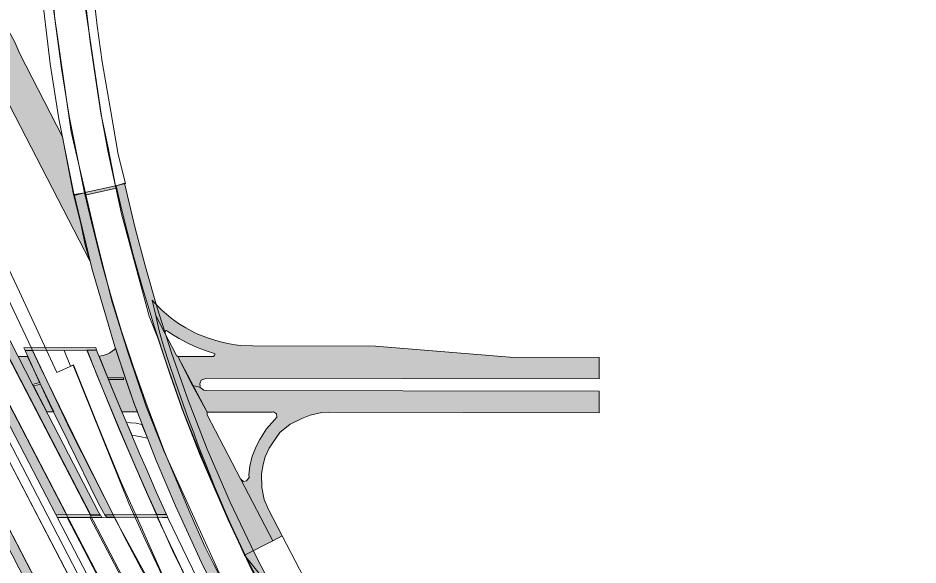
# Model space of a CAD drawing. Extents: x 2363427 to 2368559, y 6957299 to 6980140.
# Drawn here: x 2365657.3 to 2365702.55, y 6979702.2 to 6979729.73 of the extents above; entities that cross this region are included whole.
import ezdxf

# ---------------------------------------------------------------- set-up
doc = ezdxf.new("R2010")
doc.units = 0
doc.header["$LTSCALE"] = 5.6
for name, color, linetype, lineweight in [('10', 7, 'Continuous', 13), ('11', 7, 'Continuous', 13), ('12', 7, 'Continuous', 13), ('13', 7, 'Continuous', 13), ('14', 7, 'Continuous', 13), ('9', 7, 'Continuous', 13)]:
    doc.layers.add(name, color=color, linetype=linetype, lineweight=lineweight)

msp = doc.modelspace()

# ---------------------------------------------------------------- hatches: boundary and pattern name
at = {"layer": '12'}
for points in [[(2365660.671, 6979720.813), (2365662.252, 6979721.17), (2365662.225, 6979721.292), (2365660.655, 6979720.943)], [(2365678.976, 6979682.683), (2365679.391, 6979682.886), (2365669.186, 6979702.794), (2365667.967, 6979705.362), (2365666.809, 6979708.035), (2365665.859, 6979710.499), (2365665.021, 6979712.882), (2365664.296, 6979715.137), (2365663.706, 6979717.204), (2365663.195, 6979719.159), (2365662.659, 6979721.413), (2365662.229, 6979721.292), (2365662.481, 6979720.189), (2365663.097, 6979717.812), (2365663.571, 6979716.103), (2365664.167, 6979714.17), (2365664.795, 6979712.238), (2365665.617, 6979709.887), (2365666.969, 6979706.58), (2365668.002, 6979704.241), (2365668.779, 6979702.6)], [(2365665.503, 6979686.323), (2365663.564, 6979690.064), (2365661.493, 6979694.06), (2365657.351, 6979702.05), (2365655.28, 6979706.045), (2365653.783, 6979708.934), (2365652.502, 6979711.446), (2365651.048, 6979714.656), (2365649.801, 6979717.454), (2365648.474, 6979720.495), (2365648.794, 6979720.64), (2365652.259, 6979713.092), (2365653.465, 6979710.525), (2365665.894, 6979686.538)], [(2365676.99, 6979681.853), (2365666.607, 6979702.145), (2365665.222, 6979705.181), (2365664.249, 6979707.465), (2365663.131, 6979710.356), (2365662.169, 6979713.198), (2365661.036, 6979717.074), (2365660.128, 6979720.846), (2365660.647, 6979720.935), (2365661.012, 6979719.394), (2365661.572, 6979717.196), (2365662.034, 6979715.525), (2365662.5, 6979713.975), (2365663.107, 6979712.153), (2365663.812, 6979710.161), (2365664.663, 6979707.902), (2365665.936, 6979704.85), (2365666.696, 6979703.138), (2365667.146, 6979702.229), (2365677.484, 6979682.092)], [(2365654.586, 6979717.935), (2365654.113, 6979717.911), (2365660.967, 6979704.706), (2365661.436, 6979704.701), (2365661.343, 6979704.855), (2365658.066, 6979711.214), (2365656.118, 6979714.991)], [(2365659.196, 6979704.74), (2365656.002, 6979710.887), (2365653.619, 6979715.546), (2365652.381, 6979717.865), (2365652.896, 6979717.903), (2365659.75, 6979704.719)], [(2365657.599, 6979713.134), (2365657.665, 6979712.999), (2365661.253, 6979713.007), (2365661.211, 6979713.14)], [(2365657.665, 6979712.999), (2365658.273, 6979711.651), (2365658.901, 6979710.28), (2365659.841, 6979708.377), (2365661.334, 6979705.337), (2365661.704, 6979704.66), (2365662.12, 6979704.674), (2365660.071, 6979708.763), (2365658.394, 6979712.213), (2365658.025, 6979712.995)], [(2365664.278, 6979704.736), (2365663.835, 6979705.73), (2365663.233, 6979707.115), (2365662.625, 6979708.524), (2365661.965, 6979710.085), (2365661.27, 6979711.773), (2365660.775, 6979713.009), (2365661.253, 6979713.008), (2365661.681, 6979711.944), (2365662.102, 6979710.923), (2365662.734, 6979709.408), (2365663.416, 6979707.812), (2365663.777, 6979706.995), (2365664.251, 6979705.89), (2365664.766, 6979704.736)], [(2365661.52, 6979704.591), (2365659.293, 6979704.584), (2365659.196, 6979704.74), (2365661.454, 6979704.734)], [(2365664.766, 6979704.735), (2365661.723, 6979704.727), (2365661.747, 6979704.591), (2365664.83, 6979704.601)]]:
    msp.add_hatch(color=256, dxfattribs=at).paths.add_polyline_path(points)
at = {"layer": '9'}
for points in [[(2365660.917, 6979717.514), (2365652.069, 6979734.665), (2365650.867, 6979739.838), (2365650.372, 6979741.439), (2365653.456, 6979735.49), (2365654.389, 6979733.685), (2365655.993, 6979730.618), (2365657.144, 6979728.509), (2365657.392, 6979727.929), (2365659.542, 6979723.751), (2365660.071, 6979720.939), (2365660.473, 6979719.311), (2365660.684, 6979718.318)], [(2365686.528, 6979711.573), (2365666.785, 6979711.611), (2365666.505, 6979711.497), (2365666.461, 6979711.376), (2365666.438, 6979711.316), (2365666.458, 6979711.194), (2365666.438, 6979711.145), (2365666.074, 6979711.235), (2365665.346, 6979712.694), (2365667.11, 6979712.691), (2365667.189, 6979712.742), (2365667.205, 6979712.786), (2365667.19, 6979712.825), (2365667.085, 6979712.876), (2365667.028, 6979712.901), (2365666.919, 6979712.932), (2365666.674, 6979713.008), (2365666.31, 6979713.149), (2365665.836, 6979713.365), (2365665.399, 6979713.601), (2365665.03, 6979713.821), (2365664.817, 6979713.978), (2365664.751, 6979714.001), (2365664.713, 6979713.976), (2365664.676, 6979713.932), (2365664.684, 6979713.863), (2365664.224, 6979714.753), (2365664.047, 6979715.525), (2365664.19, 6979715.365), (2365664.532, 6979715.027), (2365664.998, 6979714.625), (2365665.372, 6979714.361), (2365665.74, 6979714.131), (2365666.265, 6979713.856), (2365666.822, 6979713.629), (2365667.421, 6979713.446), (2365667.849, 6979713.343), (2365668.22, 6979713.29), (2365668.481, 6979713.257), (2365669.101, 6979713.227), (2365675.281, 6979713.215), (2365682.03, 6979712.662), (2365686.53, 6979712.653)], [(2365670.113, 6979703.411), (2365668.682, 6979702.702), (2365668.132, 6979703.938), (2365667.651, 6979705.042), (2365667.444, 6979705.523), (2365667.335, 6979705.795), (2365667.184, 6979706.153), (2365666.944, 6979706.75), (2365666.724, 6979707.306), (2365666.509, 6979707.851), (2365666.329, 6979708.316), (2365666.134, 6979708.853), (2365665.846, 6979709.629), (2365665.506, 6979710.584), (2365665.216, 6979711.403), (2365664.869, 6979712.441), (2365664.667, 6979713.07), (2365664.509, 6979713.56), (2365664.404, 6979713.989), (2365664.224, 6979714.753), (2365664.684, 6979713.863), (2365665.208, 6979712.873), (2365665.279, 6979712.732), (2365665.319, 6979712.711), (2365665.346, 6979712.694), (2365666.821, 6979709.885), (2365666.806, 6979709.842), (2365666.806, 6979709.766), (2365668.486, 6979706.545)], [(2365662.52, 6979709.91), (2365663.311, 6979709.909), (2365663.161, 6979710.275), (2365662.847, 6979711.191), (2365662.21, 6979713.114), (2365662.147, 6979713.052), (2365662.029, 6979712.958), (2365661.922, 6979712.885), (2365661.793, 6979712.819), (2365661.691, 6979712.78), (2365661.577, 6979712.746), (2365661.482, 6979712.724), (2365661.379, 6979712.71), (2365661.817, 6979711.62), (2365662.57, 6979711.62), (2365662.587, 6979711.617), (2365662.6, 6979711.608), (2365662.609, 6979711.598), (2365662.613, 6979711.587), (2365662.615, 6979711.576), (2365662.615, 6979711.566), (2365662.609, 6979711.553), (2365662.607, 6979711.55), (2365662.598, 6979711.539), (2365661.853, 6979711.532)], [(2365658.038, 6979711.292), (2365657.308, 6979712.696), (2365657.779, 6979712.703), (2365658.4, 6979711.38)], [(2365658.753, 6979709.918), (2365658.08, 6979711.212), (2365658.439, 6979711.3), (2365659.098, 6979709.917)], [(2365686.524, 6979709.863), (2365672.92, 6979709.89), (2365672.578, 6979709.878), (2365671.998, 6979709.741), (2365671.57, 6979709.575), (2365670.988, 6979709.295), (2365670.465, 6979708.873), (2365670.062, 6979708.277), (2365669.925, 6979708.082), (2365669.73, 6979707.641), (2365669.63, 6979707.256), (2365669.542, 6979706.792), (2365669.556, 6979706.102), (2365669.685, 6979705.496), (2365669.904, 6979704.993), (2365669.919, 6979704.959), (2365670.586, 6979703.671), (2365670.113, 6979703.411), (2365668.486, 6979706.545), (2365668.64, 6979706.407), (2365668.787, 6979706.432), (2365668.917, 6979706.604), (2365668.91, 6979706.763), (2365668.927, 6979706.869), (2365668.96, 6979707.176), (2365669.076, 6979707.677), (2365669.287, 6979708.202), (2365669.455, 6979708.512), (2365669.797, 6979709.051), (2365670.198, 6979709.504), (2365670.322, 6979709.645), (2365670.292, 6979709.817), (2365670.142, 6979709.905), (2365670.097, 6979709.895), (2365667.352, 6979709.9), (2365666.89, 6979709.901), (2365666.821, 6979709.885), (2365666.074, 6979711.235), (2365666.438, 6979711.145), (2365666.65, 6979711.001), (2365666.79, 6979710.982), (2365686.526, 6979710.943)]]:
    msp.add_hatch(color=256, dxfattribs=at).paths.add_polyline_path(points)

# ---------------------------------------------------------------- linework, layer by layer
at = {"layer": '10'}
for points in [[(2365672.281, 6979677.778), (2365669.766, 6979682.594), (2365666.259, 6979689.332), (2365661.708, 6979698.077), (2365656.42, 6979708.259), (2365655.716, 6979709.65), (2365654.696, 6979711.661), (2365653.276, 6979714.723), (2365652.354, 6979716.802), (2365650.914, 6979720.296), (2365650.347, 6979721.615), (2365648.314, 6979727.484), (2365646.958, 6979732.013)], [(2365646.434, 6979730.041), (2365647.42, 6979726.868), (2365649.388, 6979721.278), (2365648.572, 6979720.985), (2365650.181, 6979717.599), (2365651.788, 6979713.944), (2365653.465, 6979710.525), (2365672.185, 6979674.41)], [(2365665.338, 6979699.959), (2365664.268, 6979702.374), (2365663.429, 6979704.268), (2365662.497, 6979706.349), (2365661.347, 6979709.145), (2365660.095, 6979712.277), (2365659.933, 6979712.204), (2365659.622, 6979713.002), (2365660.763, 6979713.017), (2365662.384, 6979709.036), (2365663.629, 6979706.166), (2365665.071, 6979702.938), (2365668.191, 6979696.568)], [(2365663.487, 6979708.653), (2365663.225, 6979708.694), (2365663.044, 6979708.714)]]:
    msp.add_lwpolyline(points, dxfattribs=at)
for points in [[(2365650.754, 6979721.99), (2365650.087, 6979723.829), (2365649.392, 6979725.744), (2365648.197, 6979729.173), (2365655.082, 6979716.003), (2365660.871, 6979704.853), (2365742.238, 6979548.299), (2365740.775, 6979547.602), (2365736.219, 6979556.387), (2365726.281, 6979575.49), (2365719.57, 6979587.232), (2365699.038, 6979626.71), (2365693.076, 6979637.613), (2365687.712, 6979646.537), (2365688.611, 6979647.198), (2365689.4, 6979647.625)], [(2365689.001, 6979647.431), (2365659.287, 6979704.57), (2365659.781, 6979704.584), (2365689.374, 6979647.646)], [(2365742.239, 6979548.299), (2365731.48, 6979569.053), (2365720.552, 6979589.941), (2365705.075, 6979619.766), (2365689.711, 6979649.301), (2365678.216, 6979671.42), (2365668.891, 6979689.389), (2365660.906, 6979704.604), (2365662.156, 6979704.568), (2365668.169, 6979693.545), (2365670.942, 6979688.678), (2365680.576, 6979669.635), (2365693.506, 6979644.416), (2365706.174, 6979620.017), (2365743.244, 6979548.894)], [(2365692.324, 6979649.189), (2365687.37, 6979658.861), (2365682.208, 6979668.993), (2365677.467, 6979678.334), (2365671.625, 6979689.847), (2365668.088, 6979696.758), (2365666.252, 6979700.479), (2365664.295, 6979704.606), (2365664.838, 6979704.576), (2365668.568, 6979696.845), (2365674.176, 6979685.77), (2365680.332, 6979673.669), (2365685.977, 6979662.596), (2365692.69, 6979649.382)]]:
    msp.add_lwpolyline(points, close=True, dxfattribs=at)
at = {"layer": '11'}
msp.add_lwpolyline([(2365683.694, 6979677.293), (2365679.356, 6979685.672), (2365676.405, 6979691.302), (2365673.187, 6979698.668), (2365670.586, 6979703.671), (2365670.113, 6979703.411), (2365668.682, 6979702.702), (2365670.169, 6979700.849), (2365670.279, 6979700.634), (2365671.239, 6979698.869), (2365671.641, 6979698.126), (2365672.806, 6979695.914), (2365674.936, 6979691.971), (2365687.707, 6979668.179)], dxfattribs=at)
at = {"layer": '12'}
for points in [[(2365658.425, 6979731.528), (2365658.913, 6979727.433), (2365659.351, 6979724.665), (2365660.119, 6979720.797), (2365660.647, 6979720.935), (2365659.873, 6979724.788), (2365659.489, 6979727.189), (2365659.157, 6979729.698), (2365658.878, 6979732.592)], [(2365647.582, 6979729.832), (2365648.554, 6979726.783), (2365649.571, 6979723.847), (2365650.527, 6979721.292), (2365651.952, 6979717.766), (2365652.874, 6979715.741), (2365656.42, 6979708.259), (2365662.873, 6979695.851), (2365667.334, 6979687.224), (2365667.726, 6979687.479), (2365665.771, 6979691.208), (2365663.7, 6979695.203), (2365659.558, 6979703.194), (2365655.994, 6979710.08), (2365654.218, 6979713.712), (2365653.352, 6979715.676), (2365652.218, 6979718.282), (2365650.96, 6979721.452), (2365650.135, 6979723.575), (2365649.232, 6979726.15), (2365648.215, 6979729.222), (2365647.354, 6979732.181)], [(2365660.727, 6979730.239), (2365660.936, 6979728.531), (2365661.197, 6979726.718), (2365661.471, 6979724.942), (2365661.839, 6979723.192), (2365662.208, 6979721.288), (2365662.699, 6979721.411), (2365662.331, 6979722.854), (2365661.962, 6979725.034), (2365661.529, 6979727.52), (2365661.285, 6979729.332), (2365661.058, 6979731.25)]]:
    msp.add_lwpolyline(points, dxfattribs=at)
for points in [[(2365660.671, 6979720.813), (2365662.252, 6979721.17), (2365662.225, 6979721.292), (2365660.655, 6979720.943)], [(2365678.976, 6979682.683), (2365679.391, 6979682.886), (2365669.186, 6979702.794), (2365667.967, 6979705.362), (2365666.809, 6979708.035), (2365665.859, 6979710.499), (2365665.021, 6979712.882), (2365664.296, 6979715.137), (2365663.706, 6979717.204), (2365663.195, 6979719.159), (2365662.659, 6979721.413), (2365662.229, 6979721.292), (2365662.481, 6979720.189), (2365663.097, 6979717.812), (2365663.571, 6979716.103), (2365664.167, 6979714.17), (2365664.795, 6979712.238), (2365665.617, 6979709.887), (2365666.969, 6979706.58), (2365668.002, 6979704.241), (2365668.779, 6979702.6)], [(2365665.503, 6979686.323), (2365663.564, 6979690.064), (2365661.493, 6979694.06), (2365657.351, 6979702.05), (2365655.28, 6979706.045), (2365653.783, 6979708.934), (2365652.502, 6979711.446), (2365651.048, 6979714.656), (2365649.801, 6979717.454), (2365648.474, 6979720.495), (2365648.794, 6979720.64), (2365652.259, 6979713.092), (2365653.465, 6979710.525), (2365665.894, 6979686.538)], [(2365676.99, 6979681.853), (2365666.607, 6979702.145), (2365665.222, 6979705.181), (2365664.249, 6979707.465), (2365663.131, 6979710.356), (2365662.169, 6979713.198), (2365661.036, 6979717.074), (2365660.128, 6979720.846), (2365660.647, 6979720.935), (2365661.012, 6979719.394), (2365661.572, 6979717.196), (2365662.034, 6979715.525), (2365662.5, 6979713.975), (2365663.107, 6979712.153), (2365663.812, 6979710.161), (2365664.663, 6979707.902), (2365665.936, 6979704.85), (2365666.696, 6979703.138), (2365667.146, 6979702.229), (2365677.484, 6979682.092)], [(2365654.586, 6979717.935), (2365654.113, 6979717.911), (2365660.967, 6979704.706), (2365661.436, 6979704.701), (2365661.343, 6979704.855), (2365658.066, 6979711.214), (2365656.118, 6979714.991)], [(2365659.196, 6979704.74), (2365656.002, 6979710.887), (2365653.619, 6979715.546), (2365652.381, 6979717.865), (2365652.896, 6979717.903), (2365659.75, 6979704.719)], [(2365657.599, 6979713.134), (2365657.665, 6979712.999), (2365661.253, 6979713.007), (2365661.211, 6979713.14)], [(2365657.665, 6979712.999), (2365658.273, 6979711.651), (2365658.901, 6979710.28), (2365659.841, 6979708.377), (2365661.334, 6979705.337), (2365661.704, 6979704.66), (2365662.12, 6979704.674), (2365660.071, 6979708.763), (2365658.394, 6979712.213), (2365658.025, 6979712.995)], [(2365664.278, 6979704.736), (2365663.835, 6979705.73), (2365663.233, 6979707.115), (2365662.625, 6979708.524), (2365661.965, 6979710.085), (2365661.27, 6979711.773), (2365660.775, 6979713.009), (2365661.253, 6979713.008), (2365661.681, 6979711.944), (2365662.102, 6979710.923), (2365662.734, 6979709.408), (2365663.416, 6979707.812), (2365663.777, 6979706.995), (2365664.251, 6979705.89), (2365664.766, 6979704.736)], [(2365661.52, 6979704.591), (2365659.293, 6979704.584), (2365659.196, 6979704.74), (2365661.454, 6979704.734)], [(2365664.766, 6979704.735), (2365661.723, 6979704.727), (2365661.747, 6979704.591), (2365664.83, 6979704.601)]]:
    msp.add_lwpolyline(points, close=True, dxfattribs=at)
at = {"layer": '13'}
for points in [[(2365659.073, 6979730.293), (2365659.973, 6979724.003), (2365661.243, 6979718.558), (2365662.036, 6979715.438), (2365662.843, 6979712.858), (2365663.747, 6979710.179), (2365664.628, 6979707.953), (2365666.388, 6979704.053), (2365667.409, 6979701.8), (2365668.289, 6979699.964), (2365669.32, 6979697.924), (2365671.213, 6979694.193), (2365672.436, 6979691.775), (2365674.602, 6979687.549), (2365678.263, 6979680.326), (2365681.34, 6979674.275)], [(2365682.07, 6979676.343), (2365679.107, 6979682.225), (2365676.445, 6979687.433), (2365674.335, 6979691.53), (2365672.996, 6979694.248), (2365670.936, 6979698.254), (2365669.881, 6979700.282), (2365668.927, 6979702.229), (2365667.852, 6979704.5), (2365666.452, 6979707.756), (2365665.559, 6979710.047), (2365664.95, 6979711.772), (2365664.342, 6979713.577), (2365663.903, 6979714.723), (2365662.504, 6979719.875), (2365662.036, 6979722.047), (2365661.825, 6979723.051), (2365661.507, 6979724.795), (2365660.661, 6979730.452)]]:
    msp.add_lwpolyline(points, dxfattribs=at)
at = {"layer": '14'}
msp.add_lwpolyline([(2365664.802, 6979699.656), (2365665.339, 6979699.958), (2365664.561, 6979701.632), (2365663.695, 6979703.477), (2365662.883, 6979705.265), (2365660.074, 6979712.266), (2365659.258, 6979711.883), (2365657.371, 6979715.945), (2365653.936, 6979723.236), (2365649.952, 6979731.715), (2365646.121, 6979739.841), (2365645.419, 6979741.331), (2365641.76, 6979748.639), (2365642.067, 6979746.699), (2365658.599, 6979711.804), (2365659.954, 6979708.941), (2365662.756, 6979703.409), (2365664.127, 6979700.825)], close=True, dxfattribs=at)
at = {"layer": '9'}
msp.add_line((2365663.811, 6979708.577), (2365663.487, 6979708.653), dxfattribs=at)
for points in [[(2365660.917, 6979717.514), (2365652.069, 6979734.665), (2365650.867, 6979739.838), (2365650.372, 6979741.439), (2365653.456, 6979735.49), (2365654.389, 6979733.685), (2365655.993, 6979730.618), (2365657.144, 6979728.509), (2365657.392, 6979727.929), (2365659.542, 6979723.751), (2365660.071, 6979720.939), (2365660.473, 6979719.311), (2365660.684, 6979718.318)], [(2365686.528, 6979711.573), (2365666.785, 6979711.611), (2365666.505, 6979711.497), (2365666.461, 6979711.376), (2365666.438, 6979711.316), (2365666.458, 6979711.194), (2365666.438, 6979711.145), (2365666.074, 6979711.235), (2365665.346, 6979712.694), (2365667.11, 6979712.691), (2365667.189, 6979712.742), (2365667.205, 6979712.786), (2365667.19, 6979712.825), (2365667.085, 6979712.876), (2365667.028, 6979712.901), (2365666.919, 6979712.932), (2365666.674, 6979713.008), (2365666.31, 6979713.149), (2365665.836, 6979713.365), (2365665.399, 6979713.601), (2365665.03, 6979713.821), (2365664.817, 6979713.978), (2365664.751, 6979714.001), (2365664.713, 6979713.976), (2365664.676, 6979713.932), (2365664.684, 6979713.863), (2365664.224, 6979714.753), (2365664.047, 6979715.525), (2365664.19, 6979715.365), (2365664.532, 6979715.027), (2365664.998, 6979714.625), (2365665.372, 6979714.361), (2365665.74, 6979714.131), (2365666.265, 6979713.856), (2365666.822, 6979713.629), (2365667.421, 6979713.446), (2365667.849, 6979713.343), (2365668.22, 6979713.29), (2365668.481, 6979713.257), (2365669.101, 6979713.227), (2365675.281, 6979713.215), (2365682.03, 6979712.662), (2365686.53, 6979712.653)], [(2365670.113, 6979703.411), (2365668.682, 6979702.702), (2365668.132, 6979703.938), (2365667.651, 6979705.042), (2365667.444, 6979705.523), (2365667.335, 6979705.795), (2365667.184, 6979706.153), (2365666.944, 6979706.75), (2365666.724, 6979707.306), (2365666.509, 6979707.851), (2365666.329, 6979708.316), (2365666.134, 6979708.853), (2365665.846, 6979709.629), (2365665.506, 6979710.584), (2365665.216, 6979711.403), (2365664.869, 6979712.441), (2365664.667, 6979713.07), (2365664.509, 6979713.56), (2365664.404, 6979713.989), (2365664.224, 6979714.753), (2365664.684, 6979713.863), (2365665.208, 6979712.873), (2365665.279, 6979712.732), (2365665.319, 6979712.711), (2365665.346, 6979712.694), (2365666.821, 6979709.885), (2365666.806, 6979709.842), (2365666.806, 6979709.766), (2365668.486, 6979706.545)], [(2365662.52, 6979709.91), (2365663.311, 6979709.909), (2365663.161, 6979710.275), (2365662.847, 6979711.191), (2365662.21, 6979713.114), (2365662.147, 6979713.052), (2365662.029, 6979712.958), (2365661.922, 6979712.885), (2365661.793, 6979712.819), (2365661.691, 6979712.78), (2365661.577, 6979712.746), (2365661.482, 6979712.724), (2365661.379, 6979712.71), (2365661.817, 6979711.62), (2365662.57, 6979711.62), (2365662.587, 6979711.617), (2365662.6, 6979711.608), (2365662.609, 6979711.598), (2365662.613, 6979711.587), (2365662.615, 6979711.576), (2365662.615, 6979711.566), (2365662.609, 6979711.553), (2365662.607, 6979711.55), (2365662.598, 6979711.539), (2365661.853, 6979711.532)], [(2365658.038, 6979711.292), (2365657.308, 6979712.696), (2365657.779, 6979712.703), (2365658.4, 6979711.38)], [(2365658.753, 6979709.918), (2365658.08, 6979711.212), (2365658.439, 6979711.3), (2365659.098, 6979709.917)], [(2365686.524, 6979709.863), (2365672.92, 6979709.89), (2365672.578, 6979709.878), (2365671.998, 6979709.741), (2365671.57, 6979709.575), (2365670.988, 6979709.295), (2365670.465, 6979708.873), (2365670.062, 6979708.277), (2365669.925, 6979708.082), (2365669.73, 6979707.641), (2365669.63, 6979707.256), (2365669.542, 6979706.792), (2365669.556, 6979706.102), (2365669.685, 6979705.496), (2365669.904, 6979704.993), (2365669.919, 6979704.959), (2365670.586, 6979703.671), (2365670.113, 6979703.411), (2365668.486, 6979706.545), (2365668.64, 6979706.407), (2365668.787, 6979706.432), (2365668.917, 6979706.604), (2365668.91, 6979706.763), (2365668.927, 6979706.869), (2365668.96, 6979707.176), (2365669.076, 6979707.677), (2365669.287, 6979708.202), (2365669.455, 6979708.512), (2365669.797, 6979709.051), (2365670.198, 6979709.504), (2365670.322, 6979709.645), (2365670.292, 6979709.817), (2365670.142, 6979709.905), (2365670.097, 6979709.895), (2365667.352, 6979709.9), (2365666.89, 6979709.901), (2365666.821, 6979709.885), (2365666.074, 6979711.235), (2365666.438, 6979711.145), (2365666.65, 6979711.001), (2365666.79, 6979710.982), (2365686.526, 6979710.943)]]:
    msp.add_lwpolyline(points, close=True, dxfattribs=at)
msp.add_lwpolyline([(2365663.044, 6979708.714), (2365662.753, 6979709.381), (2365662.964, 6979709.35), (2365663.247, 6979709.339), (2365663.529, 6979709.278), (2365663.811, 6979708.577)], dxfattribs=at)

doc.saveas('drawing.dxf')
